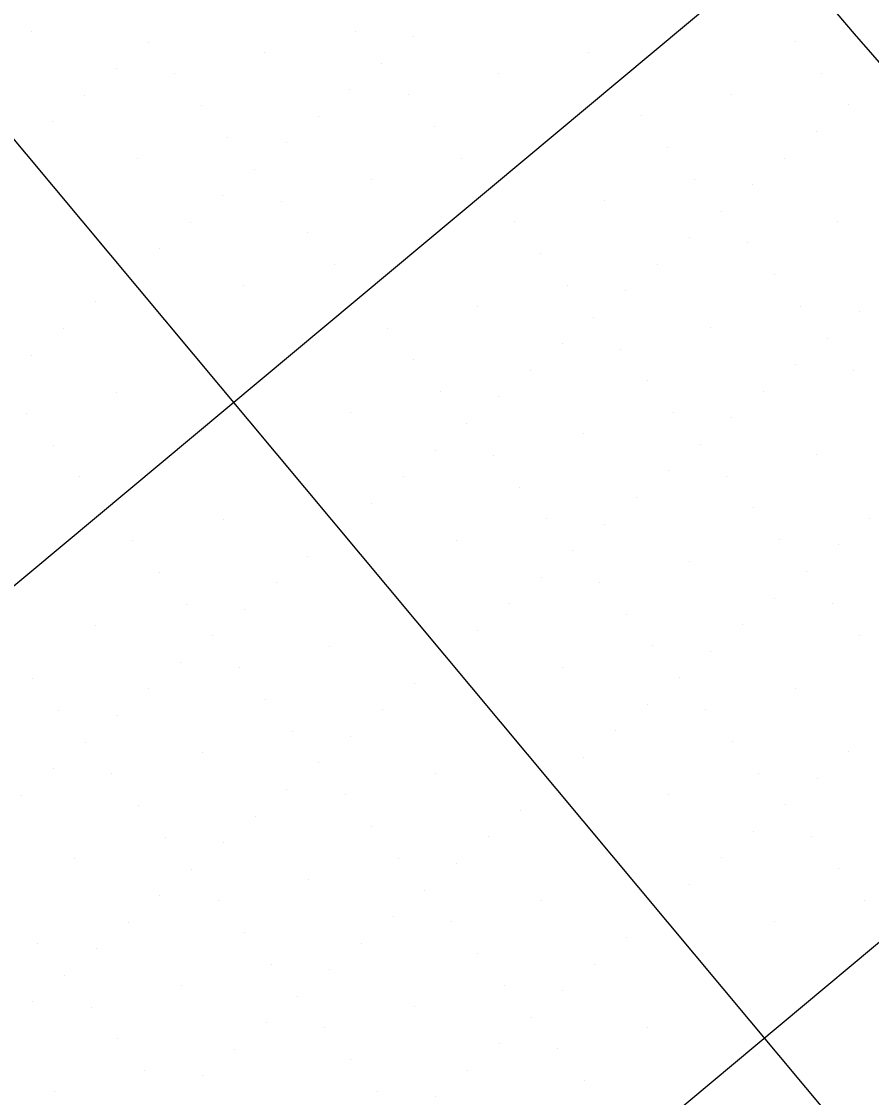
# Model space of a CAD drawing. Extents: x 2042995 to 2043795, y 305365 to 306249.
# Drawn here: x 2043215.22 to 2043235.74, y 305860.14 to 305886.13 of the extents above; entities that cross this region are included whole.
import ezdxf

# ---------------------------------------------------------------- set-up
doc = ezdxf.new("R2010")
doc.units = 0
for name, color, linetype in [('BR_CONCRETE', 7, 'Continuous'), ('BR_EXIST_GROUND_RT', 7, 'Continuous'), ('BR_GRID DOTS', 7, 'Continuous'), ('BR_GRID LINES', 7, 'Continuous'), ('BR_TEXT', 7, 'Continuous')]:
    doc.layers.add(name, color=color, linetype=linetype)

msp = doc.modelspace()

# ---------------------------------------------------------------- linework, layer by layer
at = {"layer": 'BR_CONCRETE'}
msp.add_spline([(2043139.109, 306017.548), (2043148.199, 306007.16), (2043160.233, 305993.368), (2043172.245, 305979.557), (2043184.234, 305965.727), (2043196.201, 305951.879), (2043208.145, 305938.012), (2043220.067, 305924.126), (2043231.966, 305910.221), (2043243.843, 305896.297), (2043255.698, 305882.355), (2043267.529, 305868.394), (2043279.339, 305854.414), (2043291.126, 305840.415), (2043302.89, 305826.398), (2043314.632, 305812.361), (2043326.352, 305798.306), (2043338.049, 305784.233), (2043349.724, 305770.14), (2043361.376, 305756.029), (2043373.005, 305741.899), (2043384.613, 305727.75), (2043396.197, 305713.582), (2043407.76, 305699.396), (2043419.299, 305685.191), (2043430.817, 305670.967), (2043442.311, 305656.724), (2043453.784, 305642.463), (2043465.234, 305628.182), (2043476.661, 305613.883), (2043488.066, 305599.566), (2043499.448, 305585.229), (2043510.808, 305570.874), (2043522.146, 305556.5), (2043533.461, 305542.107), (2043544.753, 305527.695), (2043547.219, 305524.543)], degree=3, dxfattribs=at)
at = {"layer": 'BR_EXIST_GROUND_RT'}
msp.add_lwpolyline([(2043197.744, 305928.975), (2043202.141, 305923.889), (2043214.403, 305909.943), (2043218.602, 305905.089), (2043218.844, 305904.814), (2043218.939, 305904.704), (2043231.451, 305890.373), (2043235.324, 305885.827), (2043248.011, 305871.3), (2043251.715, 305866.954), (2043264.574, 305852.232), (2043268.11, 305848.085), (2043269.117, 305846.903), (2043270.728, 305845.092)], dxfattribs=at)
at = {"layer": 'BR_GRID DOTS'}
for p, q in [((2043215.46, 305885.881), (2043215.46, 305885.881)), ((2043223.27, 305885.89), (2043223.27, 305885.89)), ((2043218.277, 305885.628), (2043218.277, 305885.628)), ((2043224.679, 305885.763), (2043224.679, 305885.763)), ((2043233.897, 305885.645), (2043233.897, 305885.645)), ((2043221.094, 305885.375), (2043221.094, 305885.375)), ((2043228.904, 305885.384), (2043228.904, 305885.384)), ((2043223.911, 305885.122), (2043223.911, 305885.122)), ((2043217.509, 305884.987), (2043217.509, 305884.987)), ((2043218.918, 305884.86), (2043218.918, 305884.86)), ((2043226.728, 305884.869), (2043226.728, 305884.869)), ((2043234.539, 305884.878), (2043234.539, 305884.878)), ((2043216.742, 305884.346), (2043216.742, 305884.346)), ((2043223.144, 305884.481), (2043223.144, 305884.481)), ((2043224.552, 305884.354), (2043224.552, 305884.354)), ((2043232.362, 305884.363), (2043232.362, 305884.363)), ((2043219.559, 305884.093), (2043219.559, 305884.093)), ((2043235.18, 305884.11), (2043235.18, 305884.11)), ((2043222.376, 305883.84), (2043222.376, 305883.84)), ((2043230.186, 305883.849), (2043230.186, 305883.849)), ((2043215.974, 305883.705), (2043215.974, 305883.705)), ((2043225.193, 305883.587), (2043225.193, 305883.587)), ((2043220.2, 305883.325), (2043220.2, 305883.325)), ((2043234.412, 305883.469), (2043234.412, 305883.469)), ((2043221.609, 305883.199), (2043221.609, 305883.199)), ((2043230.827, 305883.081), (2043230.827, 305883.081)), ((2043218.024, 305882.811), (2043218.024, 305882.811)), ((2043225.834, 305882.819), (2043225.834, 305882.819)), ((2043233.644, 305882.828), (2043233.644, 305882.828)), ((2043220.841, 305882.558), (2043220.841, 305882.558)), ((2043223.658, 305882.305), (2043223.658, 305882.305)), ((2043231.468, 305882.313), (2043231.468, 305882.313)), ((2043232.877, 305882.187), (2043232.877, 305882.187)), ((2043220.074, 305881.917), (2043220.074, 305881.917)), ((2043221.482, 305881.79), (2043221.482, 305881.79)), ((2043229.292, 305881.799), (2043229.292, 305881.799)), ((2043232.109, 305881.546), (2043232.109, 305881.546)), ((2043219.306, 305881.276), (2043219.306, 305881.276)), ((2043227.116, 305881.284), (2043227.116, 305881.284)), ((2043234.927, 305881.293), (2043234.927, 305881.293)), ((2043222.123, 305881.023), (2043222.123, 305881.023)), ((2043231.342, 305880.905), (2043231.342, 305880.905)), ((2043232.75, 305880.778), (2043232.75, 305880.778)), ((2043218.539, 305880.635), (2043218.539, 305880.635)), ((2043227.757, 305880.517), (2043227.757, 305880.517)), ((2043222.764, 305880.255), (2043222.764, 305880.255)), ((2043230.574, 305880.264), (2043230.574, 305880.264)), ((2043217.771, 305879.994), (2043217.771, 305879.994)), ((2043233.392, 305880.011), (2043233.392, 305880.011)), ((2043220.588, 305879.741), (2043220.588, 305879.741)), ((2043228.398, 305879.749), (2043228.398, 305879.749)), ((2043229.807, 305879.623), (2043229.807, 305879.623)), ((2043217.003, 305879.353), (2043217.003, 305879.353)), ((2043226.222, 305879.235), (2043226.222, 305879.235)), ((2043234.033, 305879.243), (2043234.033, 305879.243)), ((2043229.039, 305878.982), (2043229.039, 305878.982)), ((2043235.441, 305879.117), (2043235.441, 305879.117)), ((2043216.236, 305878.712), (2043216.236, 305878.712)), ((2043224.046, 305878.72), (2043224.046, 305878.72)), ((2043231.856, 305878.729), (2043231.856, 305878.729)), ((2043234.674, 305878.476), (2043234.674, 305878.476)), ((2043228.272, 305878.341), (2043228.272, 305878.341)), ((2043229.68, 305878.214), (2043229.68, 305878.214)), ((2043215.468, 305878.071), (2043215.468, 305878.071)), ((2043224.687, 305877.953), (2043224.687, 305877.953)), ((2043233.906, 305877.835), (2043233.906, 305877.835)), ((2043227.504, 305877.7), (2043227.504, 305877.7)), ((2043235.315, 305877.708), (2043235.315, 305877.708)), ((2043230.321, 305877.447), (2043230.321, 305877.447)), ((2043217.518, 305877.177), (2043217.518, 305877.177)), ((2043225.328, 305877.185), (2043225.328, 305877.185)), ((2043226.737, 305877.059), (2043226.737, 305877.059)), ((2043233.139, 305877.194), (2043233.139, 305877.194)), ((2043215.342, 305876.662), (2043215.342, 305876.662)), ((2043223.152, 305876.671), (2043223.152, 305876.671)), ((2043230.962, 305876.679), (2043230.962, 305876.679)), ((2043232.371, 305876.553), (2043232.371, 305876.553)), ((2043225.969, 305876.418), (2043225.969, 305876.418)), ((2043228.786, 305876.165), (2043228.786, 305876.165)), ((2043215.983, 305875.895), (2043215.983, 305875.895)), ((2043225.202, 305875.777), (2043225.202, 305875.777)), ((2043231.603, 305875.912), (2043231.603, 305875.912)), ((2043226.61, 305875.65), (2043226.61, 305875.65)), ((2043234.421, 305875.659), (2043234.421, 305875.659)), ((2043230.836, 305875.271), (2043230.836, 305875.271)), ((2043216.624, 305875.127), (2043216.624, 305875.127)), ((2043224.434, 305875.136), (2043224.434, 305875.136)), ((2043232.245, 305875.144), (2043232.245, 305875.144)), ((2043227.251, 305874.883), (2043227.251, 305874.883)), ((2043223.667, 305874.495), (2043223.667, 305874.495)), ((2043230.068, 305874.63), (2043230.068, 305874.63)), ((2043232.886, 305874.377), (2043232.886, 305874.377)), ((2043220.082, 305874.107), (2043220.082, 305874.107)), ((2043227.892, 305874.115), (2043227.892, 305874.115)), ((2043229.301, 305873.989), (2043229.301, 305873.989)), ((2043235.703, 305874.124), (2043235.703, 305874.124)), ((2043222.899, 305873.854), (2043222.899, 305873.854)), ((2043217.906, 305873.592), (2043217.906, 305873.592)), ((2043225.716, 305873.601), (2043225.716, 305873.601)), ((2043233.527, 305873.609), (2043233.527, 305873.609)), ((2043234.935, 305873.483), (2043234.935, 305873.483)), ((2043222.132, 305873.213), (2043222.132, 305873.213)), ((2043228.533, 305873.348), (2043228.533, 305873.348)), ((2043231.35, 305873.095), (2043231.35, 305873.095)), ((2043218.547, 305872.825), (2043218.547, 305872.825)), ((2043227.766, 305872.707), (2043227.766, 305872.707)), ((2043234.168, 305872.842), (2043234.168, 305872.842)), ((2043221.364, 305872.572), (2043221.364, 305872.572)), ((2043229.174, 305872.58), (2043229.174, 305872.58)), ((2043233.4, 305872.201), (2043233.4, 305872.201)), ((2043219.188, 305872.057), (2043219.188, 305872.057)), ((2043220.597, 305871.931), (2043220.597, 305871.931)), ((2043226.998, 305872.066), (2043226.998, 305872.066)), ((2043234.809, 305872.074), (2043234.809, 305872.074)), ((2043229.815, 305871.813), (2043229.815, 305871.813)), ((2043217.012, 305871.543), (2043217.012, 305871.543)), ((2043226.231, 305871.425), (2043226.231, 305871.425)), ((2043232.633, 305871.56), (2043232.633, 305871.56)), ((2043219.829, 305871.29), (2043219.829, 305871.29)), ((2043235.45, 305871.307), (2043235.45, 305871.307)), ((2043222.646, 305871.037), (2043222.646, 305871.037)), ((2043230.456, 305871.045), (2043230.456, 305871.045)), ((2043231.865, 305870.919), (2043231.865, 305870.919)), ((2043219.062, 305870.649), (2043219.062, 305870.649)), ((2043225.463, 305870.784), (2043225.463, 305870.784)), ((2043220.47, 305870.522), (2043220.47, 305870.522)), ((2043228.28, 305870.531), (2043228.28, 305870.531)), ((2043215.477, 305870.26), (2043215.477, 305870.26)), ((2043224.696, 305870.143), (2043224.696, 305870.143)), ((2043231.098, 305870.278), (2043231.098, 305870.278)), ((2043218.294, 305870.007), (2043218.294, 305870.007)), ((2043233.915, 305870.025), (2043233.915, 305870.025)), ((2043221.111, 305869.754), (2043221.111, 305869.754)), ((2043230.33, 305869.637), (2043230.33, 305869.637)), ((2043231.739, 305869.51), (2043231.739, 305869.51)), ((2043216.118, 305869.493), (2043216.118, 305869.493)), ((2043217.527, 305869.366), (2043217.527, 305869.366)), ((2043223.928, 305869.502), (2043223.928, 305869.502)), ((2043229.562, 305868.996), (2043229.562, 305868.996)), ((2043221.752, 305868.987), (2043221.752, 305868.987)), ((2043223.161, 305868.86), (2043223.161, 305868.86)), ((2043232.38, 305868.743), (2043232.38, 305868.743)), ((2043216.759, 305868.725), (2043216.759, 305868.725)), ((2043219.576, 305868.472), (2043219.576, 305868.472)), ((2043235.197, 305868.49), (2043235.197, 305868.49)), ((2043222.393, 305868.219), (2043222.393, 305868.219)), ((2043228.795, 305868.355), (2043228.795, 305868.355)), ((2043215.992, 305868.084), (2043215.992, 305868.084)), ((2043217.4, 305867.958), (2043217.4, 305867.958)), ((2043225.21, 305867.966), (2043225.21, 305867.966)), ((2043233.021, 305867.975), (2043233.021, 305867.975)), ((2043228.027, 305867.713), (2043228.027, 305867.713)), ((2043234.429, 305867.849), (2043234.429, 305867.849)), ((2043215.224, 305867.443), (2043215.224, 305867.443)), ((2043221.626, 305867.578), (2043221.626, 305867.578)), ((2043223.034, 305867.452), (2043223.034, 305867.452)), ((2043230.845, 305867.46), (2043230.845, 305867.46)), ((2043218.041, 305867.19), (2043218.041, 305867.19)), ((2043233.662, 305867.208), (2043233.662, 305867.208)), ((2043220.858, 305866.937), (2043220.858, 305866.937)), ((2043227.26, 305867.072), (2043227.26, 305867.072)), ((2043223.675, 305866.684), (2043223.675, 305866.684)), ((2043218.682, 305866.423), (2043218.682, 305866.423)), ((2043226.492, 305866.431), (2043226.492, 305866.431)), ((2043232.894, 305866.566), (2043232.894, 305866.566)), ((2043234.303, 305866.44), (2043234.303, 305866.44)), ((2043220.091, 305866.296), (2043220.091, 305866.296)), ((2043216.506, 305865.908), (2043216.506, 305865.908)), ((2043224.316, 305865.917), (2043224.316, 305865.917)), ((2043232.127, 305865.925), (2043232.127, 305865.925)), ((2043219.323, 305865.655), (2043219.323, 305865.655)), ((2043225.725, 305865.79), (2043225.725, 305865.79)), ((2043234.944, 305865.672), (2043234.944, 305865.672)), ((2043222.14, 305865.402), (2043222.14, 305865.402)), ((2043224.957, 305865.149), (2043224.957, 305865.149)), ((2043231.359, 305865.284), (2043231.359, 305865.284)), ((2043218.556, 305865.014), (2043218.556, 305865.014)), ((2043219.964, 305864.888), (2043219.964, 305864.888)), ((2043227.774, 305864.896), (2043227.774, 305864.896)), ((2043235.585, 305864.905), (2043235.585, 305864.905)), ((2043230.592, 305864.643), (2043230.592, 305864.643)), ((2043217.788, 305864.373), (2043217.788, 305864.373)), ((2043224.19, 305864.508), (2043224.19, 305864.508)), ((2043225.598, 305864.382), (2043225.598, 305864.382)), ((2043233.409, 305864.39), (2043233.409, 305864.39)), ((2043220.605, 305864.12), (2043220.605, 305864.12)), ((2043215.612, 305863.859), (2043215.612, 305863.859)), ((2043223.422, 305863.867), (2043223.422, 305863.867)), ((2043229.824, 305864.002), (2043229.824, 305864.002)), ((2043217.021, 305863.732), (2043217.021, 305863.732)), ((2043226.239, 305863.614), (2043226.239, 305863.614)), ((2043221.246, 305863.353), (2043221.246, 305863.353)), ((2043229.056, 305863.361), (2043229.056, 305863.361)), ((2043216.253, 305863.091), (2043216.253, 305863.091)), ((2043222.655, 305863.226), (2043222.655, 305863.226)), ((2043219.07, 305862.838), (2043219.07, 305862.838)), ((2043226.88, 305862.847), (2043226.88, 305862.847)), ((2043221.887, 305862.585), (2043221.887, 305862.585)), ((2043228.289, 305862.72), (2043228.289, 305862.72)), ((2043215.486, 305862.45), (2043215.486, 305862.45)), ((2043216.894, 305862.324), (2043216.894, 305862.324)), ((2043224.704, 305862.332), (2043224.704, 305862.332)), ((2043227.521, 305862.079), (2043227.521, 305862.079)), ((2043221.12, 305861.944), (2043221.12, 305861.944)), ((2043222.528, 305861.818), (2043222.528, 305861.818)), ((2043230.339, 305861.826), (2043230.339, 305861.826)), ((2043217.535, 305861.556), (2043217.535, 305861.556)), ((2043220.352, 305861.303), (2043220.352, 305861.303)), ((2043226.754, 305861.438), (2043226.754, 305861.438)), ((2043228.162, 305861.312), (2043228.162, 305861.312)), ((2043223.169, 305861.05), (2043223.169, 305861.05)), ((2043218.176, 305860.789), (2043218.176, 305860.789)), ((2043225.986, 305860.797), (2043225.986, 305860.797)), ((2043219.585, 305860.662), (2043219.585, 305860.662)), ((2043228.804, 305860.544), (2043228.804, 305860.544)), ((2043216, 305860.274), (2043216, 305860.274)), ((2043223.81, 305860.283), (2043223.81, 305860.283)), ((2043225.219, 305860.156), (2043225.219, 305860.156))]:
    msp.add_line(p, q, dxfattribs=at)
at = {"layer": 'BR_GRID LINES'}
for p, q in [((2043297.087, 305941.026), (2043143.583, 305812.821)), ((2043309.908, 305925.676), (2043156.404, 305797.471)), ((2043194.694, 305907.624), (2043538.711, 305495.723))]:
    msp.add_line(p, q, dxfattribs=at)

# ---------------------------------------------------------------- texts
at = {"layer": 'BR_TEXT'}
msp.add_text('BENT NO.', height=5.3126, rotation=309.8684, dxfattribs=at).set_placement((2043202.745, 305858.078))

doc.saveas('drawing.dxf')
